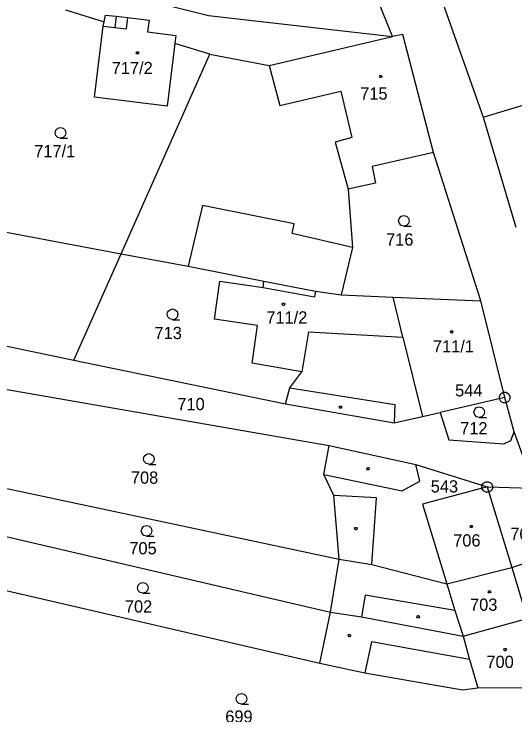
# Model space of a CAD drawing. Extents: x -609861 to -605046, y -1120287 to -1116307.
# Drawn here: x -607500.4 to -607430.9, y -1119275.6 to -1119178.3 of the extents above; entities that cross this region are included whole.
import ezdxf

# ---------------------------------------------------------------- set-up
doc = ezdxf.new("R2010")
doc.units = 0
for name, color, linetype in [('Vrstva 1', 7, 'Continuous'), ('Vrstva 2', 7, 'Continuous'), ('Vrstva 3', 7, 'Continuous'), ('Vrstva 4', 7, 'Continuous'), ('Vrstva 5', 7, 'Continuous'), ('Vrstva 8', 7, 'Continuous')]:
    doc.layers.add(name, color=color, linetype=linetype)

msp = doc.modelspace()

# ---------------------------------------------------------------- linework, layer by layer
at = {"layer": 'Vrstva 1'}
for p, q in [((-607445.53, -1119163.69), (-607435.28, -1119192.66)), ((-607488.61, -1119174.69), (-607473.41, -1119178.55)), ((-607447.89, -1119181.43), (-607450.68, -1119174.51)), ((-607487.91, -1119179.39), (-607487.74, -1119178.47)), ((-607487.74, -1119178.47), (-607486.26, -1119178.64)), ((-607486.26, -1119178.64), (-607484.68, -1119178.82)), ((-607473.41, -1119178.55), (-607447.89, -1119181.43)), ((-607488.03, -1119180), (-607487.91, -1119179.39)), ((-607484.68, -1119178.82), (-607481.68, -1119179.16)), ((-607481.68, -1119179.16), (-607481.88, -1119180.79)), ((-607489.24, -1119189.88), (-607488.03, -1119180)), ((-607481.88, -1119180.79), (-607477.94, -1119181.29)), ((-607477.94, -1119181.29), (-607478.08, -1119182.42)), ((-607465.02, -1119185.49), (-607447.89, -1119181.43)), ((-607446.46, -1119181.16), (-607447.89, -1119181.43)), ((-607442.19, -1119197.54), (-607446.46, -1119181.16)), ((-607478.08, -1119182.42), (-607479.16, -1119191.12)), ((-607485.55, -1119211.6), (-607473.26, -1119183.91)), ((-607473.26, -1119183.91), (-607465.02, -1119185.49)), ((-607479.16, -1119191.12), (-607489.24, -1119189.88)), ((-607435.28, -1119192.66), (-607424.85, -1119189.49)), ((-607435.28, -1119192.66), (-607430.75, -1119207.92)), ((-607442.19, -1119197.54), (-607450.69, -1119199.49)), ((-607435.63, -1119218.14), (-607442.19, -1119197.54)), ((-607450.69, -1119199.49), (-607450.22, -1119201.79)), ((-607450.22, -1119201.79), (-607454.04, -1119202.65)), ((-607454.04, -1119202.65), (-607453.44, -1119210.75)), ((-607513.84, -1119206.32), (-607485.55, -1119211.6)), ((-607453.44, -1119210.75), (-607455, -1119217.32)), ((-607492.11, -1119226.37), (-607485.55, -1119211.6)), ((-607485.55, -1119211.6), (-607476.23, -1119213.34)), ((-607476.23, -1119213.34), (-607465.72, -1119215.41)), ((-607465.85, -1119216.29), (-607465.72, -1119215.41)), ((-607465.72, -1119215.41), (-607458.56, -1119216.82)), ((-607458.56, -1119216.82), (-607455, -1119217.32)), ((-607455, -1119217.32), (-607447.81, -1119217.62)), ((-607446.44, -1119223.17), (-607447.81, -1119217.62)), ((-607447.81, -1119217.62), (-607435.63, -1119218.14)), ((-607432.31, -1119231.57), (-607435.63, -1119218.14)), ((-607459.53, -1119222.46), (-607460.48, -1119227.99)), ((-607459.53, -1119222.46), (-607446.44, -1119223.17)), ((-607505.11, -1119223.67), (-607492.11, -1119226.37)), ((-607492.11, -1119226.37), (-607462.74, -1119232.46)), ((-607460.48, -1119227.99), (-607467.36, -1119226.8)), ((-607462.12, -1119230.23), (-607460.48, -1119227.99)), ((-607505.43, -1119229.74), (-607456.69, -1119238.24)), ((-607462.74, -1119232.46), (-607462.12, -1119230.23)), ((-607432.31, -1119231.57), (-607441.26, -1119233.66)), ((-607431.01, -1119236.35), (-607432.31, -1119231.57)), ((-607462.74, -1119232.46), (-607447.66, -1119235.09)), ((-607443.71, -1119234.22), (-607441.26, -1119233.66)), ((-607441.26, -1119233.66), (-607440.05, -1119237.46)), ((-607447.66, -1119235.09), (-607443.71, -1119234.22)), ((-607431.46, -1119237.52), (-607431.01, -1119236.35)), ((-607428.16, -1119244.18), (-607431.01, -1119236.35)), ((-607440.05, -1119237.46), (-607432.45, -1119238.02)), ((-607432.45, -1119238.02), (-607431.46, -1119237.52)), ((-607457.42, -1119242.24), (-607456.69, -1119238.24)), ((-607456.69, -1119238.24), (-607444.66, -1119240.87)), ((-607444.66, -1119240.87), (-607434.73, -1119243.99)), ((-607456.03, -1119245.16), (-607457.42, -1119242.24)), ((-607506.13, -1119243.22), (-607455.29, -1119254.02)), ((-607434.73, -1119243.99), (-607431.32, -1119255.15)), ((-607434.73, -1119243.99), (-607428.16, -1119244.18)), ((-607455.29, -1119254.02), (-607456.03, -1119245.16)), ((-607506.84, -1119249.64), (-607456.51, -1119261.37)), ((-607431.32, -1119255.15), (-607425.03, -1119253.07)), ((-607456.51, -1119261.37), (-607455.29, -1119254.02)), ((-607455.29, -1119254.02), (-607450.76, -1119254.76)), ((-607450.76, -1119254.76), (-607440.36, -1119257.45)), ((-607440.36, -1119257.45), (-607431.32, -1119255.15)), ((-607431.32, -1119255.15), (-607429.17, -1119262.26)), ((-607507.97, -1119256.88), (-607457.99, -1119268.46)), ((-607457.99, -1119268.46), (-607456.51, -1119261.37)), ((-607456.51, -1119261.37), (-607452.19, -1119262.04)), ((-607452.19, -1119262.04), (-607438.07, -1119264.72)), ((-607438.07, -1119264.72), (-607429.17, -1119262.26)), ((-607457.99, -1119268.46), (-607451.7, -1119269.79)), ((-607451.7, -1119269.79), (-607438.18, -1119272.16)), ((-607438.18, -1119272.16), (-607436.02, -1119271.87)), ((-607436.02, -1119271.87), (-607426.15, -1119271.85))]:
    msp.add_line(p, q, dxfattribs=at)
msp.add_lwpolyline([(-607467.36, -1119226.8), (-607466.61, -1119221.55), (-607472.6, -1119220.68), (-607471.84, -1119215.42), (-607465.85, -1119216.29)], dxfattribs=at)
at = {"layer": 'Vrstva 3'}
for points in [[(-607493.97, -1119195.56), (-607494.35, -1119195.46), (-607494.62, -1119195.19), (-607494.72, -1119194.82), (-607494.62, -1119194.45), (-607494.35, -1119194.18), (-607493.98, -1119194.08), (-607493.61, -1119194.18), (-607493.34, -1119194.45), (-607493.24, -1119194.83), (-607493.34, -1119195.21), (-607493.61, -1119195.48), (-607493.99, -1119195.58), (-607492.99, -1119195.58)], [(-607446.28, -1119207.78), (-607446.66, -1119207.68), (-607446.93, -1119207.41), (-607447.03, -1119207.04), (-607446.93, -1119206.67), (-607446.66, -1119206.4), (-607446.29, -1119206.3), (-607445.92, -1119206.4), (-607445.65, -1119206.67), (-607445.55, -1119207.05), (-607445.65, -1119207.43), (-607445.92, -1119207.7), (-607446.3, -1119207.8), (-607445.3, -1119207.8)], [(-607478.42, -1119220.76), (-607478.8, -1119220.66), (-607479.07, -1119220.39), (-607479.17, -1119220.02), (-607479.07, -1119219.65), (-607478.8, -1119219.38), (-607478.43, -1119219.28), (-607478.06, -1119219.38), (-607477.79, -1119219.65), (-607477.69, -1119220.03), (-607477.79, -1119220.41), (-607478.06, -1119220.68), (-607478.44, -1119220.78), (-607477.44, -1119220.78)], [(-607435.82, -1119234.34), (-607436.2, -1119234.24), (-607436.47, -1119233.97), (-607436.57, -1119233.6), (-607436.47, -1119233.23), (-607436.2, -1119232.96), (-607435.83, -1119232.86), (-607435.46, -1119232.96), (-607435.19, -1119233.23), (-607435.09, -1119233.61), (-607435.19, -1119233.99), (-607435.46, -1119234.26), (-607435.84, -1119234.36), (-607434.84, -1119234.36)], [(-607481.7, -1119240.84), (-607482.08, -1119240.74), (-607482.35, -1119240.47), (-607482.45, -1119240.1), (-607482.35, -1119239.73), (-607482.08, -1119239.46), (-607481.71, -1119239.36), (-607481.34, -1119239.46), (-607481.07, -1119239.73), (-607480.97, -1119240.11), (-607481.07, -1119240.49), (-607481.34, -1119240.76), (-607481.72, -1119240.86), (-607480.72, -1119240.86)], [(-607482, -1119250.81), (-607482.38, -1119250.71), (-607482.65, -1119250.44), (-607482.75, -1119250.07), (-607482.65, -1119249.7), (-607482.38, -1119249.43), (-607482.01, -1119249.33), (-607481.64, -1119249.43), (-607481.37, -1119249.7), (-607481.27, -1119250.08), (-607481.37, -1119250.46), (-607481.64, -1119250.73), (-607482.02, -1119250.83), (-607481.02, -1119250.83)], [(-607482.53, -1119258.73), (-607482.91, -1119258.63), (-607483.18, -1119258.36), (-607483.28, -1119257.99), (-607483.18, -1119257.62), (-607482.91, -1119257.35), (-607482.54, -1119257.25), (-607482.17, -1119257.35), (-607481.9, -1119257.62), (-607481.8, -1119258), (-607481.9, -1119258.38), (-607482.17, -1119258.65), (-607482.55, -1119258.75), (-607481.55, -1119258.75)], [(-607468.84, -1119274.14), (-607469.22, -1119274.04), (-607469.49, -1119273.77), (-607469.59, -1119273.4), (-607469.49, -1119273.03), (-607469.22, -1119272.76), (-607468.85, -1119272.66), (-607468.48, -1119272.76), (-607468.21, -1119273.03), (-607468.11, -1119273.41), (-607468.21, -1119273.79), (-607468.48, -1119274.06), (-607468.86, -1119274.16), (-607467.86, -1119274.16)]]:
    msp.add_lwpolyline(points, dxfattribs=at)
at = {"layer": 'Vrstva 4'}
for p, q in [((-607493.27, -1119177.74), (-607487.91, -1119179.39)), ((-607486.26, -1119178.64), (-607486.44, -1119180.21)), ((-607484.68, -1119178.82), (-607484.86, -1119180.39)), ((-607488.03, -1119180), (-607486.44, -1119180.21)), ((-607486.44, -1119180.21), (-607484.86, -1119180.39)), ((-607473.26, -1119183.91), (-607478.08, -1119182.42)), ((-607465.02, -1119185.49), (-607463.51, -1119191.02)), ((-607463.51, -1119191.02), (-607455.06, -1119189.04)), ((-607455.06, -1119189.04), (-607453.51, -1119195.47)), ((-607453.51, -1119195.47), (-607455.86, -1119196.12)), ((-607455.86, -1119196.12), (-607454.04, -1119202.65)), ((-607474.25, -1119204.93), (-607476.23, -1119213.34)), ((-607461.55, -1119207.44), (-607474.25, -1119204.93)), ((-607461.82, -1119208.81), (-607461.55, -1119207.44)), ((-607453.44, -1119210.75), (-607461.82, -1119208.81)), ((-607465.85, -1119216.29), (-607458.69, -1119217.59)), ((-607458.56, -1119216.82), (-607458.69, -1119217.59)), ((-607446.44, -1119223.17), (-607443.71, -1119234.22)), ((-607462.12, -1119230.23), (-607447.56, -1119232.52)), ((-607447.56, -1119232.52), (-607447.66, -1119235.09)), ((-607444.08, -1119243.17), (-607444.66, -1119240.87)), ((-607457.42, -1119242.24), (-607446.53, -1119244.52)), ((-607446.53, -1119244.52), (-607444.08, -1119243.17)), ((-607434.73, -1119243.99), (-607443.73, -1119246.4)), ((-607450.08, -1119245.48), (-607456.03, -1119245.16)), ((-607450.76, -1119254.76), (-607450.08, -1119245.48)), ((-607443.73, -1119246.4), (-607440.36, -1119257.45)), ((-607440.36, -1119257.45), (-607439.22, -1119261.15)), ((-607451.67, -1119259), (-607452.19, -1119262.04)), ((-607439.22, -1119261.15), (-607451.67, -1119259)), ((-607439.22, -1119261.15), (-607438.07, -1119264.72)), ((-607438.07, -1119264.72), (-607437.21, -1119267.95)), ((-607450.8, -1119265.51), (-607451.7, -1119269.79)), ((-607437.21, -1119267.95), (-607450.8, -1119265.51)), ((-607437.21, -1119267.95), (-607436.02, -1119271.87))]:
    msp.add_line(p, q, dxfattribs=at)
at = {"layer": 'Vrstva 5'}
for points in [[(-607483.18, -1119183.56), (-607483.09, -1119183.71), (-607483.18, -1119183.86), (-607483.36, -1119183.86), (-607483.45, -1119183.71), (-607483.36, -1119183.56)], [(-607449.43, -1119186.86), (-607449.34, -1119187.01), (-607449.43, -1119187.16), (-607449.61, -1119187.16), (-607449.7, -1119187.01), (-607449.61, -1119186.86)], [(-607462.93, -1119218.48), (-607462.84, -1119218.63), (-607462.93, -1119218.78), (-607463.11, -1119218.78), (-607463.2, -1119218.63), (-607463.11, -1119218.48)], [(-607439.58, -1119222.32), (-607439.49, -1119222.47), (-607439.58, -1119222.62), (-607439.76, -1119222.62), (-607439.85, -1119222.47), (-607439.76, -1119222.32)], [(-607455, -1119232.76), (-607454.91, -1119232.91), (-607455, -1119233.06), (-607455.18, -1119233.06), (-607455.27, -1119232.91), (-607455.18, -1119232.76)], [(-607451.19, -1119241.31), (-607451.1, -1119241.46), (-607451.19, -1119241.61), (-607451.37, -1119241.61), (-607451.46, -1119241.46), (-607451.37, -1119241.31)], [(-607452.89, -1119249.63), (-607452.8, -1119249.78), (-607452.89, -1119249.93), (-607453.07, -1119249.93), (-607453.16, -1119249.78), (-607453.07, -1119249.63)], [(-607436.85, -1119249.33), (-607436.76, -1119249.48), (-607436.85, -1119249.63), (-607437.03, -1119249.63), (-607437.12, -1119249.48), (-607437.03, -1119249.33)], [(-607434.34, -1119258.4), (-607434.25, -1119258.55), (-607434.34, -1119258.7), (-607434.52, -1119258.7), (-607434.61, -1119258.55), (-607434.52, -1119258.4)], [(-607444.22, -1119261.85), (-607444.13, -1119262), (-607444.22, -1119262.15), (-607444.4, -1119262.15), (-607444.49, -1119262), (-607444.4, -1119261.85)], [(-607453.78, -1119264.48), (-607453.69, -1119264.63), (-607453.78, -1119264.78), (-607453.96, -1119264.78), (-607454.05, -1119264.63), (-607453.96, -1119264.48)], [(-607432.15, -1119266.43), (-607432.06, -1119266.58), (-607432.15, -1119266.73), (-607432.33, -1119266.73), (-607432.42, -1119266.58), (-607432.33, -1119266.43)]]:
    msp.add_lwpolyline(points, close=True, dxfattribs=at)
at = {"layer": 'Vrstva 8'}
for p, q in [((-607432.36, -1119231.57), (-607432.26, -1119231.57)), ((-607434.78, -1119243.99), (-607434.68, -1119243.99))]:
    msp.add_line(p, q, dxfattribs=at)
for points in [[(-607432.12, -1119230.85), (-607431.78, -1119231.04), (-607431.59, -1119231.38), (-607431.59, -1119231.77), (-607431.78, -1119232.11), (-607432.12, -1119232.3), (-607432.51, -1119232.3), (-607432.85, -1119232.11), (-607433.04, -1119231.77), (-607433.04, -1119231.38), (-607432.85, -1119231.04), (-607432.51, -1119230.85)], [(-607434.54, -1119243.27), (-607434.2, -1119243.46), (-607434.01, -1119243.8), (-607434.01, -1119244.19), (-607434.2, -1119244.53), (-607434.54, -1119244.72), (-607434.93, -1119244.72), (-607435.27, -1119244.53), (-607435.46, -1119244.19), (-607435.46, -1119243.8), (-607435.27, -1119243.46), (-607434.93, -1119243.27)]]:
    msp.add_lwpolyline(points, close=True, dxfattribs=at)

# ---------------------------------------------------------------- texts
at = {"layer": 'Vrstva 2'}
for s, p in [('717/2', (-607486.853, -1119186.67)), ('715', (-607452.363, -1119190.21)), ('717/1', (-607497.613, -1119198.21)), ('716', (-607448.773, -1119210.48)), ('711/2', (-607465.393, -1119221.3)), ('713', (-607480.913, -1119223.46)), ('711/1', (-607442.263, -1119225.32)), ('710', (-607477.743, -1119233.33)), ('712', (-607438.483, -1119236.69)), ('708', (-607484.193, -1119243.54)), ('707', (-607431.523, -1119251.36)), ('706', (-607439.453, -1119252.26)), ('705', (-607484.413, -1119253.35)), ('703', (-607437.113, -1119261.18)), ('702', (-607485.023, -1119261.43)), ('700', (-607434.843, -1119269.12)), ('699', (-607471.093, -1119276.72))]:
    msp.add_text(s, height=1.7, dxfattribs=at).set_placement(p)
at = {"layer": 'Vrstva 8'}
for s, p in [('544', (-607439.193, -1119231.42)), ('543', (-607442.573, -1119244.76))]:
    msp.add_text(s, height=1.7, dxfattribs=at).set_placement(p)

doc.saveas('drawing.dxf')
